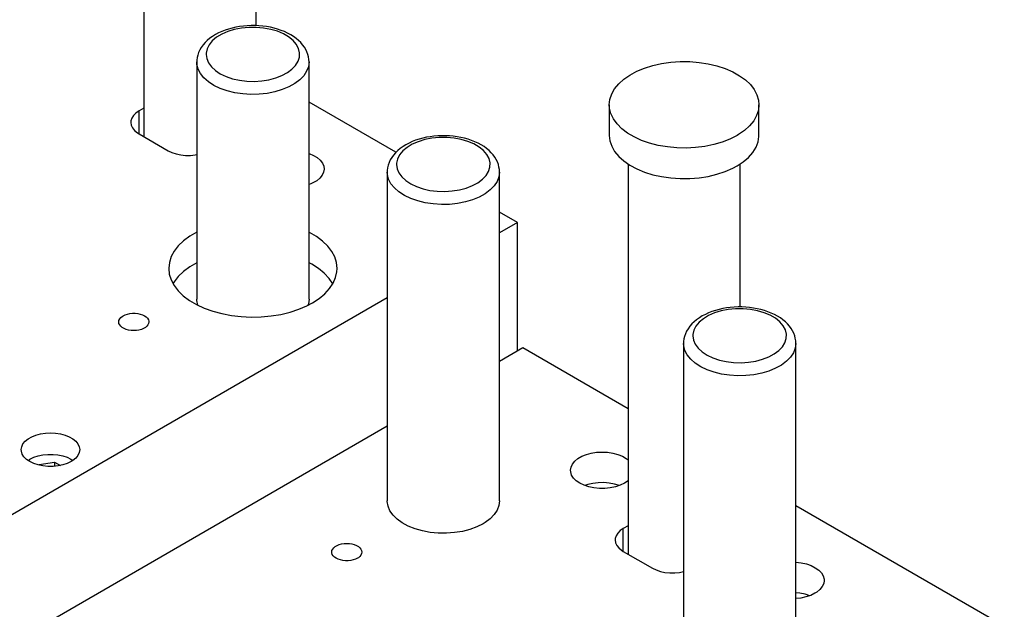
# Model space of a CAD drawing. Header units: inches. Extents: x 3 to 351, y 4 to 271.
# Tile 503 of 530: x 240 to 246.58, y 246.62 to 250.56. Entities that reach past the tile are written whole.
import ezdxf

# ---------------------------------------------------------------- set-up
doc = ezdxf.new("R2010")
doc.units = ezdxf.units.IN
doc.header["$LTSCALE"] = 0.5
doc.header["$MEASUREMENT"] = 0
doc.layers.add('STR_1', color=7, linetype='Continuous')

msp = doc.modelspace()

# ---------------------------------------------------------------- linework, layer by layer
at = {"layer": 'STR_1', "color": 9, "linetype": 'Continuous'}
for p, q in [((240.831, 251.5624), (240.831, 249.7755)), ((241.581, 250.5159), (241.581, 251.5624)), ((241.471, 250.5098), (241.4459, 250.5054)), ((241.4965, 250.5131), (241.471, 250.5098)), ((241.5223, 250.5152), (241.4965, 250.5131)), ((241.5482, 250.5163), (241.5223, 250.5152)), ((241.5742, 250.5162), (241.5482, 250.5163)), ((241.6001, 250.515), (241.5742, 250.5162)), ((241.6258, 250.5127), (241.6001, 250.515)), ((241.6513, 250.5093), (241.6258, 250.5127)), ((241.6763, 250.5048), (241.6513, 250.5093)), ((241.2899, 250.4444), (241.2717, 250.4315)), ((241.3093, 250.4563), (241.2899, 250.4444)), ((241.3298, 250.4672), (241.3093, 250.4563)), ((241.3514, 250.477), (241.3298, 250.4672)), ((241.3739, 250.4857), (241.3514, 250.477)), ((241.3973, 250.4934), (241.3739, 250.4857)), ((241.4213, 250.4999), (241.3973, 250.4934)), ((241.4459, 250.5054), (241.4213, 250.4999)), ((241.7009, 250.4991), (241.6763, 250.5048)), ((241.7248, 250.4924), (241.7009, 250.4991)), ((241.748, 250.4846), (241.7248, 250.4924)), ((241.7704, 250.4758), (241.748, 250.4846)), ((241.7917, 250.4659), (241.7704, 250.4758)), ((241.812, 250.455), (241.7917, 250.4659)), ((241.831, 250.4432), (241.812, 250.455)), ((241.8486, 250.4305), (241.831, 250.4432)), ((241.2264, 250.3873), (241.2147, 250.3711)), ((241.2398, 250.4029), (241.2264, 250.3873)), ((241.255, 250.4176), (241.2398, 250.4029)), ((241.2717, 250.4315), (241.255, 250.4176)), ((241.8647, 250.417), (241.8486, 250.4305)), ((241.8792, 250.4029), (241.8647, 250.417)), ((241.8921, 250.3881), (241.8792, 250.4029)), ((241.9033, 250.3728), (241.8921, 250.3881)), ((241.1911, 250.32), (241.1871, 250.3026)), ((241.197, 250.3374), (241.1911, 250.32)), ((241.2049, 250.3544), (241.197, 250.3374)), ((241.2147, 250.3711), (241.2049, 250.3544)), ((241.9128, 250.357), (241.9033, 250.3728)), ((241.9206, 250.3408), (241.9128, 250.357)), ((241.9267, 250.3242), (241.9206, 250.3408)), ((241.931, 250.3074), (241.9267, 250.3242)), ((241.1849, 250.2851), (241.1845, 250.2735)), ((241.1845, 250.2735), (241.1845, 248.6915)), ((241.1871, 250.3026), (241.1849, 250.2851)), ((241.9337, 250.2902), (241.931, 250.3074)), ((241.9345, 250.2735), (241.9337, 250.2902)), ((241.9345, 248.6915), (241.9345, 250.2735)), ((244.1759, 250.2325), (244.2315, 250.2498)), ((244.2315, 250.2498), (244.2905, 250.263)), ((244.2905, 250.263), (244.3519, 250.2717)), ((244.3519, 250.2717), (244.4147, 250.276)), ((244.4147, 250.276), (244.4779, 250.2756)), ((244.4779, 250.2756), (244.5405, 250.2706)), ((244.5405, 250.2706), (244.6015, 250.2611)), ((244.6015, 250.2611), (244.66, 250.2472)), ((244.66, 250.2472), (244.7149, 250.2292)), ((244.0377, 250.1584), (244.0782, 250.1864)), ((244.0782, 250.1864), (244.1245, 250.2112)), ((244.1245, 250.2112), (244.1759, 250.2325)), ((244.7149, 250.2292), (244.7655, 250.2073)), ((244.7655, 250.2073), (244.8109, 250.1819)), ((244.8109, 250.1819), (244.8504, 250.1534)), ((243.9765, 250.0946), (244.0036, 250.1276)), ((244.0036, 250.1276), (244.0377, 250.1584)), ((244.8504, 250.1534), (244.8833, 250.1222)), ((244.8833, 250.1222), (244.9092, 250.0889)), ((243.945, 250.0241), (243.9569, 250.06)), ((243.9569, 250.06), (243.9765, 250.0946)), ((244.9092, 250.0889), (244.9276, 250.054)), ((244.9276, 250.054), (244.9382, 250.018)), ((243.941, 249.9877), (243.945, 250.0241)), ((243.941, 249.9877), (243.941, 249.7836)), ((243.9425, 249.9649), (243.941, 249.9877)), ((244.941, 249.9877), (244.937, 249.9513)), ((244.9382, 250.018), (244.941, 249.9877)), ((244.941, 249.7836), (244.941, 249.9877)), ((243.9515, 249.9288), (243.9425, 249.9649)), ((243.9683, 249.8936), (243.9515, 249.9288)), ((244.925, 249.9154), (244.9054, 249.8807)), ((244.937, 249.9513), (244.925, 249.9154)), ((243.9926, 249.8599), (243.9683, 249.8936)), ((244.0241, 249.8283), (243.9926, 249.8599)), ((244.9054, 249.8807), (244.8783, 249.8478)), ((243.941, 249.7836), (243.945, 249.7471)), ((244.0623, 249.7992), (244.0241, 249.8283)), ((244.1065, 249.7731), (244.0623, 249.7992)), ((244.7945, 249.7836), (244.7471, 249.7594)), ((244.8037, 249.789), (244.7945, 249.7836)), ((244.8442, 249.817), (244.8037, 249.789)), ((244.8783, 249.8478), (244.8442, 249.817)), ((244.9408, 249.776), (244.941, 249.7836)), ((242.5821, 249.7215), (242.5626, 249.7096)), ((242.6026, 249.7323), (242.5821, 249.7215)), ((242.6242, 249.7421), (242.6026, 249.7323)), ((242.6467, 249.7509), (242.6242, 249.7421)), ((242.6701, 249.7585), (242.6467, 249.7509)), ((242.6941, 249.7651), (242.6701, 249.7585)), ((242.7187, 249.7706), (242.6941, 249.7651)), ((242.7438, 249.7749), (242.7187, 249.7706)), ((242.7693, 249.7782), (242.7438, 249.7749)), ((242.7951, 249.7804), (242.7693, 249.7782)), ((242.821, 249.7814), (242.7951, 249.7804)), ((242.847, 249.7814), (242.821, 249.7814)), ((242.8729, 249.7802), (242.847, 249.7814)), ((242.8986, 249.7779), (242.8729, 249.7802)), ((242.9241, 249.7744), (242.8986, 249.7779)), ((242.9491, 249.7699), (242.9241, 249.7744)), ((242.9737, 249.7643), (242.9491, 249.7699)), ((242.9976, 249.7576), (242.9737, 249.7643)), ((243.0208, 249.7498), (242.9976, 249.7576)), ((243.0432, 249.7409), (243.0208, 249.7498)), ((243.0645, 249.7311), (243.0432, 249.7409)), ((243.0848, 249.7202), (243.0645, 249.7311)), ((243.1037, 249.7084), (243.0848, 249.7202)), ((243.945, 249.7471), (243.9569, 249.7113)), ((244.1561, 249.7505), (244.1065, 249.7731)), ((244.2102, 249.7316), (244.1561, 249.7505)), ((244.268, 249.7168), (244.2102, 249.7316)), ((244.3286, 249.7064), (244.268, 249.7168)), ((244.6384, 249.7225), (244.5788, 249.7102)), ((244.6948, 249.739), (244.6384, 249.7225)), ((244.7471, 249.7594), (244.6948, 249.739)), ((244.9216, 249.704), (244.9351, 249.7396)), ((244.9351, 249.7396), (244.9408, 249.776)), ((242.4991, 249.6525), (242.4875, 249.6363)), ((242.5126, 249.668), (242.4991, 249.6525)), ((242.5278, 249.6828), (242.5126, 249.668)), ((242.5445, 249.6966), (242.5278, 249.6828)), ((242.5626, 249.7096), (242.5445, 249.6966)), ((243.1214, 249.6957), (243.1037, 249.7084)), ((243.1375, 249.6822), (243.1214, 249.6957)), ((243.152, 249.668), (243.1375, 249.6822)), ((243.1649, 249.6532), (243.152, 249.668)), ((243.1761, 249.6379), (243.1649, 249.6532)), ((243.9569, 249.7113), (243.9765, 249.6766)), ((243.9765, 249.6766), (244.0036, 249.6436)), ((244.391, 249.7005), (244.3286, 249.7064)), ((244.4541, 249.6991), (244.391, 249.7005)), ((244.5171, 249.7024), (244.4541, 249.6991)), ((244.5788, 249.7102), (244.5171, 249.7024)), ((244.8718, 249.637), (244.9003, 249.6696)), ((244.9003, 249.6696), (244.9216, 249.704)), ((242.4639, 249.5852), (242.4599, 249.5677)), ((242.4698, 249.6025), (242.4639, 249.5852)), ((242.4777, 249.6196), (242.4698, 249.6025)), ((242.4875, 249.6363), (242.4777, 249.6196)), ((243.1856, 249.6221), (243.1761, 249.6379)), ((243.1934, 249.606), (243.1856, 249.6221)), ((243.1995, 249.5894), (243.1934, 249.606)), ((243.2038, 249.5725), (243.1995, 249.5894)), ((244.0036, 249.6436), (244.0377, 249.6129)), ((244.0377, 249.6129), (244.0782, 249.5849)), ((244.066, 249.5926), (244.066, 246.9892)), ((244.7945, 249.5794), (244.8363, 249.6068)), ((244.816, 248.6383), (244.816, 249.5926)), ((244.8363, 249.6068), (244.8718, 249.637)), ((242.4577, 249.5503), (242.4573, 249.5387)), ((242.4573, 249.5386), (242.4573, 247.3443)), ((242.4599, 249.5677), (242.4577, 249.5503)), ((243.2065, 249.5554), (243.2038, 249.5725)), ((243.2073, 249.5386), (243.2065, 249.5554)), ((243.2073, 247.3443), (243.2073, 249.5386)), ((244.0782, 249.5849), (244.1245, 249.5601)), ((244.1245, 249.5601), (244.1759, 249.5388)), ((244.1759, 249.5388), (244.2315, 249.5214)), ((244.2315, 249.5214), (244.2905, 249.5083)), ((244.6015, 249.5102), (244.66, 249.5241)), ((244.66, 249.5241), (244.7149, 249.5421)), ((244.7149, 249.5421), (244.7655, 249.564)), ((244.7655, 249.564), (244.7945, 249.5794)), ((244.2905, 249.5083), (244.3519, 249.4995)), ((244.3519, 249.4995), (244.4147, 249.4953)), ((244.4147, 249.4953), (244.4779, 249.4957)), ((244.4779, 249.4957), (244.5405, 249.5007)), ((244.5405, 249.5007), (244.6015, 249.5102)), ((244.6041, 248.599), (244.5825, 248.5892)), ((244.6266, 248.6078), (244.6041, 248.599)), ((244.65, 248.6154), (244.6266, 248.6078)), ((244.674, 248.622), (244.65, 248.6154)), ((244.6986, 248.6275), (244.674, 248.622)), ((244.7237, 248.6319), (244.6986, 248.6275)), ((244.7492, 248.6351), (244.7237, 248.6319)), ((244.775, 248.6373), (244.7492, 248.6351)), ((244.8009, 248.6383), (244.775, 248.6373)), ((244.8269, 248.6383), (244.8009, 248.6383)), ((244.8528, 248.6371), (244.8269, 248.6383)), ((244.8785, 248.6348), (244.8528, 248.6371)), ((244.904, 248.6314), (244.8785, 248.6348)), ((244.929, 248.6268), (244.904, 248.6314)), ((244.9536, 248.6212), (244.929, 248.6268)), ((244.9775, 248.6145), (244.9536, 248.6212)), ((245.0007, 248.6067), (244.9775, 248.6145)), ((245.0231, 248.5979), (245.0007, 248.6067)), ((244.5077, 248.5397), (244.4925, 248.5249)), ((244.5244, 248.5536), (244.5077, 248.5397)), ((244.5425, 248.5665), (244.5244, 248.5536)), ((244.562, 248.5784), (244.5425, 248.5665)), ((244.5825, 248.5892), (244.562, 248.5784)), ((245.0444, 248.588), (245.0231, 248.5979)), ((245.0647, 248.5771), (245.0444, 248.588)), ((245.0836, 248.5653), (245.0647, 248.5771)), ((245.1013, 248.5526), (245.0836, 248.5653)), ((245.1174, 248.5391), (245.1013, 248.5526)), ((245.1319, 248.5249), (245.1174, 248.5391)), ((244.4576, 248.4765), (244.4497, 248.4594)), ((244.4674, 248.4932), (244.4576, 248.4765)), ((244.479, 248.5094), (244.4674, 248.4932)), ((244.4925, 248.5249), (244.479, 248.5094)), ((245.1448, 248.5101), (245.1319, 248.5249)), ((245.156, 248.4948), (245.1448, 248.5101)), ((245.1655, 248.4791), (245.156, 248.4948)), ((245.1733, 248.4629), (245.1655, 248.4791)), ((244.4376, 248.4072), (244.4372, 248.3956)), ((244.4398, 248.4247), (244.4376, 248.4072)), ((244.4438, 248.4421), (244.4398, 248.4247)), ((244.4497, 248.4594), (244.4438, 248.4421)), ((245.1794, 248.4463), (245.1733, 248.4629)), ((245.1837, 248.4294), (245.1794, 248.4463)), ((245.1864, 248.4123), (245.1837, 248.4294)), ((245.1872, 248.3955), (245.1864, 248.4123)), ((244.4372, 248.3955), (244.4372, 246.2012)), ((245.1872, 246.2012), (245.1872, 248.3955))]:
    msp.add_line(p, q, dxfattribs=at)
at = {"layer": 'STR_1', "color": 96, "linetype": 'Continuous'}
for p, q in [((241.3513, 250.459), (241.3168, 250.4382)), ((241.3911, 250.4765), (241.3513, 250.459)), ((241.4352, 250.49), (241.3911, 250.4765)), ((241.4825, 250.4993), (241.4352, 250.49)), ((241.5318, 250.5042), (241.4825, 250.4993)), ((241.5817, 250.5044), (241.5318, 250.5042)), ((241.6311, 250.5001), (241.5817, 250.5044)), ((241.6787, 250.4913), (241.6311, 250.5001)), ((241.7232, 250.4782), (241.6787, 250.4913)), ((241.7635, 250.4612), (241.7232, 250.4782)), ((241.7986, 250.4406), (241.7635, 250.4612)), ((241.8276, 250.4172), (241.7986, 250.4406)), ((241.2672, 250.3883), (241.2533, 250.3606)), ((241.2886, 250.4144), (241.2672, 250.3883)), ((241.3168, 250.4382), (241.2886, 250.4144)), ((241.8498, 250.3913), (241.8276, 250.4172)), ((241.8645, 250.3637), (241.8498, 250.3913)), ((241.2473, 250.332), (241.247, 250.3245)), ((241.247, 250.3245), (241.251, 250.2957)), ((241.2533, 250.3606), (241.2473, 250.332)), ((241.8715, 250.3352), (241.8645, 250.3637)), ((241.8704, 250.3063), (241.8715, 250.3352)), ((241.1855, 250.2575), (241.1845, 250.2735)), ((241.1935, 250.2263), (241.1855, 250.2575)), ((241.251, 250.2957), (241.2629, 250.2677)), ((241.2629, 250.2677), (241.2823, 250.2411)), ((241.8207, 250.2255), (241.8447, 250.2508)), ((241.8447, 250.2508), (241.8614, 250.278)), ((241.8614, 250.278), (241.8704, 250.3063)), ((241.9345, 250.2735), (241.9305, 250.2419)), ((241.2093, 250.196), (241.1935, 250.2263)), ((241.2326, 250.1674), (241.2093, 250.196)), ((241.2823, 250.2411), (241.3089, 250.2167)), ((241.3089, 250.2167), (241.3418, 250.195)), ((241.3418, 250.195), (241.3803, 250.1767)), ((241.712, 250.167), (241.7535, 250.183)), ((241.7535, 250.183), (241.7901, 250.2027)), ((241.7901, 250.2027), (241.8207, 250.2255)), ((241.8991, 250.1816), (241.8723, 250.154)), ((241.9186, 250.2111), (241.8991, 250.1816)), ((241.9305, 250.2419), (241.9186, 250.2111)), ((241.2628, 250.141), (241.2326, 250.1674)), ((241.2994, 250.1175), (241.2628, 250.141)), ((241.3414, 250.0973), (241.2994, 250.1175)), ((241.3803, 250.1767), (241.4234, 250.1621)), ((241.4234, 250.1621), (241.47, 250.1516)), ((241.47, 250.1516), (241.5189, 250.1456)), ((241.5189, 250.1456), (241.5688, 250.1441)), ((241.5688, 250.1441), (241.6184, 250.1473)), ((241.6184, 250.1473), (241.6666, 250.155)), ((241.6666, 250.155), (241.712, 250.167)), ((241.8388, 250.129), (241.7994, 250.1071)), ((241.8723, 250.154), (241.8388, 250.129)), ((241.3882, 250.0809), (241.3414, 250.0973)), ((241.4386, 250.0685), (241.3882, 250.0809)), ((241.4915, 250.0605), (241.4386, 250.0685)), ((241.5459, 250.0571), (241.4915, 250.0605)), ((241.6006, 250.0583), (241.5459, 250.0571)), ((241.6545, 250.064), (241.6006, 250.0583)), ((241.7063, 250.0742), (241.6545, 250.064)), ((241.7549, 250.0887), (241.7063, 250.0742)), ((241.7994, 250.1071), (241.7549, 250.0887)), ((240.7994, 249.7937), (240.7994, 249.9468)), ((242.6241, 249.7242), (242.5896, 249.7033)), ((242.6639, 249.7416), (242.6241, 249.7242)), ((242.708, 249.7552), (242.6639, 249.7416)), ((242.7553, 249.7645), (242.708, 249.7552)), ((242.8046, 249.7694), (242.7553, 249.7645)), ((242.8545, 249.7696), (242.8046, 249.7694)), ((242.9039, 249.7653), (242.8545, 249.7696)), ((242.9515, 249.7564), (242.9039, 249.7653)), ((242.996, 249.7433), (242.9515, 249.7564)), ((243.0363, 249.7263), (242.996, 249.7433)), ((243.0714, 249.7058), (243.0363, 249.7263)), ((242.54, 249.6535), (242.5261, 249.6258)), ((242.5614, 249.6795), (242.54, 249.6535)), ((242.5896, 249.7033), (242.5614, 249.6795)), ((243.1004, 249.6823), (243.0714, 249.7058)), ((243.1226, 249.6565), (243.1004, 249.6823)), ((243.1373, 249.6289), (243.1226, 249.6565)), ((242.5201, 249.5971), (242.5198, 249.5896)), ((242.5198, 249.5896), (242.5238, 249.5609)), ((242.5261, 249.6258), (242.5201, 249.5971)), ((243.1443, 249.6003), (243.1373, 249.6289)), ((243.1432, 249.5715), (243.1443, 249.6003)), ((242.4583, 249.5227), (242.4573, 249.5387)), ((242.4663, 249.4914), (242.4583, 249.5227)), ((242.5238, 249.5609), (242.5357, 249.5329)), ((242.5357, 249.5329), (242.5551, 249.5063)), ((243.1175, 249.5159), (243.1342, 249.5431)), ((243.1342, 249.5431), (243.1432, 249.5715)), ((243.2073, 249.5386), (243.2033, 249.5071)), ((242.4821, 249.4612), (242.4663, 249.4914)), ((242.5054, 249.4326), (242.4821, 249.4612)), ((242.5551, 249.5063), (242.5817, 249.4819)), ((242.5817, 249.4819), (242.6146, 249.4602)), ((242.6146, 249.4602), (242.6531, 249.4418)), ((243.0263, 249.4482), (243.0629, 249.4679)), ((243.0629, 249.4679), (243.0935, 249.4906)), ((243.0935, 249.4906), (243.1175, 249.5159)), ((243.1914, 249.4763), (243.1719, 249.4467)), ((243.2033, 249.5071), (243.1914, 249.4763)), ((242.5356, 249.4062), (242.5054, 249.4326)), ((242.5722, 249.3827), (242.5356, 249.4062)), ((242.6531, 249.4418), (242.6962, 249.4272)), ((242.6962, 249.4272), (242.7428, 249.4168)), ((242.7428, 249.4168), (242.7917, 249.4108)), ((242.7917, 249.4108), (242.8416, 249.4093)), ((242.8416, 249.4093), (242.8912, 249.4125)), ((242.8912, 249.4125), (242.9394, 249.4201)), ((242.9394, 249.4201), (242.9848, 249.4322)), ((242.9848, 249.4322), (243.0263, 249.4482)), ((243.1116, 249.3942), (243.0722, 249.3722)), ((243.1451, 249.4192), (243.1116, 249.3942)), ((243.1719, 249.4467), (243.1451, 249.4192)), ((242.6142, 249.3625), (242.5722, 249.3827)), ((242.661, 249.346), (242.6142, 249.3625)), ((242.7114, 249.3337), (242.661, 249.346)), ((242.7643, 249.3257), (242.7114, 249.3337)), ((242.8187, 249.3223), (242.7643, 249.3257)), ((242.8734, 249.3234), (242.8187, 249.3223)), ((242.9273, 249.3292), (242.8734, 249.3234)), ((242.979, 249.3394), (242.9273, 249.3292)), ((243.0277, 249.3538), (242.979, 249.3394)), ((243.0722, 249.3722), (243.0277, 249.3538)), ((244.6438, 248.5986), (244.604, 248.5811)), ((244.6879, 248.6121), (244.6438, 248.5986)), ((244.7352, 248.6214), (244.6879, 248.6121)), ((244.7845, 248.6263), (244.7352, 248.6214)), ((244.8344, 248.6265), (244.7845, 248.6263)), ((244.8838, 248.6222), (244.8344, 248.6265)), ((244.9314, 248.6133), (244.8838, 248.6222)), ((244.9759, 248.6003), (244.9314, 248.6133)), ((245.0162, 248.5832), (244.9759, 248.6003)), ((244.5413, 248.5365), (244.5199, 248.5104)), ((244.5695, 248.5602), (244.5413, 248.5365)), ((244.604, 248.5811), (244.5695, 248.5602)), ((245.0513, 248.5627), (245.0162, 248.5832)), ((245.0803, 248.5392), (245.0513, 248.5627)), ((245.1025, 248.5134), (245.0803, 248.5392)), ((244.506, 248.4827), (244.5, 248.454)), ((244.5199, 248.5104), (244.506, 248.4827)), ((245.1172, 248.4858), (245.1025, 248.5134)), ((245.1242, 248.4572), (245.1172, 248.4858)), ((244.5, 248.454), (244.4997, 248.4466)), ((244.4997, 248.4466), (244.5037, 248.4178)), ((244.5037, 248.4178), (244.5156, 248.3898)), ((245.1141, 248.4), (245.1231, 248.4284)), ((245.1231, 248.4284), (245.1242, 248.4572)), ((244.4382, 248.3796), (244.4372, 248.3956)), ((244.4462, 248.3483), (244.4382, 248.3796)), ((244.462, 248.3181), (244.4462, 248.3483)), ((244.5156, 248.3898), (244.535, 248.3632)), ((244.535, 248.3632), (244.5616, 248.3388)), ((244.5616, 248.3388), (244.5945, 248.3171)), ((245.0428, 248.3248), (245.0734, 248.3475)), ((245.0734, 248.3475), (245.0974, 248.3728)), ((245.0974, 248.3728), (245.1141, 248.4)), ((245.1832, 248.364), (245.1713, 248.3332)), ((245.1872, 248.3955), (245.1832, 248.364)), ((244.4853, 248.2895), (244.462, 248.3181)), ((244.5155, 248.2631), (244.4853, 248.2895)), ((244.5945, 248.3171), (244.633, 248.2987)), ((244.633, 248.2987), (244.6761, 248.2841)), ((244.6761, 248.2841), (244.7227, 248.2737)), ((244.7227, 248.2737), (244.7716, 248.2677)), ((244.8711, 248.2694), (244.9193, 248.2771)), ((244.9193, 248.2771), (244.9647, 248.2891)), ((244.9647, 248.2891), (245.0062, 248.3051)), ((245.0062, 248.3051), (245.0428, 248.3248)), ((245.125, 248.2761), (245.0915, 248.2511)), ((245.1518, 248.3037), (245.125, 248.2761)), ((245.1713, 248.3332), (245.1518, 248.3037)), ((244.5521, 248.2396), (244.5155, 248.2631)), ((244.5941, 248.2194), (244.5521, 248.2396)), ((244.6409, 248.2029), (244.5941, 248.2194)), ((244.7716, 248.2677), (244.8215, 248.2662)), ((244.8215, 248.2662), (244.8711, 248.2694)), ((245.0076, 248.2107), (244.9589, 248.1963)), ((245.0521, 248.2291), (245.0076, 248.2107)), ((245.0915, 248.2511), (245.0521, 248.2291)), ((244.6913, 248.1906), (244.6409, 248.2029)), ((244.7442, 248.1826), (244.6913, 248.1906)), ((244.7986, 248.1792), (244.7442, 248.1826)), ((244.8533, 248.1803), (244.7986, 248.1792)), ((244.9071, 248.1861), (244.8533, 248.1803)), ((244.9589, 248.1963), (244.9071, 248.1861)), ((243.7974, 247.4528), (243.7779, 247.4463)), ((243.8315, 247.4608), (243.7974, 247.4528)), ((243.8675, 247.4652), (243.8315, 247.4608)), ((243.9043, 247.4659), (243.8675, 247.4652)), ((243.9407, 247.4629), (243.9043, 247.4659)), ((243.9756, 247.4563), (243.9407, 247.4629)), ((244.0081, 247.4463), (243.9756, 247.4563)), ((244.0344, 247.0075), (244.0344, 247.1606)), ((245.2135, 246.7281), (245.1872, 246.7306)), ((245.2484, 246.7215), (245.2135, 246.7281)), ((245.2809, 246.7115), (245.2484, 246.7215))]:
    msp.add_line(p, q, dxfattribs=at)
at = {"layer": 'STR_1', "color": 190, "linetype": 'Continuous'}
for p, q in [((242.5153, 249.6706), (241.9345, 250.0059)), ((240.762, 249.916), (240.7508, 249.8983)), ((240.7784, 249.9324), (240.762, 249.916)), ((240.7994, 249.9468), (240.7784, 249.9324)), ((240.831, 249.9651), (240.7994, 249.9468)), ((240.7452, 249.8797), (240.7445, 249.8703)), ((240.7445, 249.8703), (240.7473, 249.8515)), ((240.7508, 249.8983), (240.7452, 249.8797)), ((240.7473, 249.8515), (240.7558, 249.8333)), ((240.7558, 249.8333), (240.7696, 249.8162)), ((240.7696, 249.8162), (240.7883, 249.8007)), ((240.7883, 249.8007), (240.7994, 249.7937)), ((240.7994, 249.7937), (240.9938, 249.6815)), ((240.9938, 249.6815), (241.0189, 249.6693)), ((241.0189, 249.6693), (241.0472, 249.6599)), ((241.0472, 249.6599), (241.0779, 249.6535)), ((241.0779, 249.6535), (241.1101, 249.6502)), ((241.1427, 249.6502), (241.1749, 249.6535)), ((241.1749, 249.6535), (241.1845, 249.6551)), ((241.9345, 249.663), (241.9641, 249.6504)), ((241.1101, 249.6502), (241.1427, 249.6502)), ((241.9641, 249.6504), (241.9895, 249.635)), ((241.9895, 249.635), (242.0098, 249.6173)), ((242.0098, 249.6173), (242.0246, 249.5979)), ((242.0246, 249.5979), (242.0332, 249.5773)), ((242.0324, 249.5379), (242.0229, 249.5174)), ((242.0356, 249.559), (242.0324, 249.5379)), ((242.0332, 249.5773), (242.0356, 249.559)), ((241.9457, 249.4592), (241.9345, 249.455)), ((241.9738, 249.4729), (241.9457, 249.4592)), ((241.9863, 249.4807), (241.9738, 249.4729)), ((242.0074, 249.4981), (241.9863, 249.4807)), ((242.0229, 249.5174), (242.0074, 249.4981)), ((243.3273, 249.2018), (243.2073, 249.2711)), ((243.3273, 249.2018), (243.2073, 249.1325)), ((243.3273, 248.3445), (243.3273, 249.2018)), ((241.1845, 249.1377), (241.1373, 249.1102)), ((241.9371, 249.1363), (241.9345, 249.1377)), ((241.984, 249.1087), (241.9371, 249.1363)), ((241.0961, 249.0797), (241.0614, 249.0465)), ((241.1373, 249.1102), (241.0961, 249.0797)), ((242.0249, 249.078), (241.984, 249.1087)), ((242.0592, 249.0447), (242.0249, 249.078)), ((241.0339, 249.0112), (241.0138, 248.9743)), ((241.0614, 249.0465), (241.0339, 249.0112)), ((242.0864, 249.0094), (242.0592, 249.0447)), ((242.1061, 248.9723), (242.0864, 249.0094)), ((241.0014, 248.9362), (240.997, 248.8976)), ((241.0138, 248.9743), (241.0014, 248.9362)), ((241.1845, 248.9335), (241.1373, 248.9061)), ((241.9527, 248.9237), (241.9345, 248.9335)), ((242.118, 248.9343), (242.1061, 248.9723)), ((242.122, 248.8956), (242.118, 248.9343)), ((240.997, 248.8976), (240.997, 248.8956)), ((240.997, 248.8956), (241.001, 248.857)), ((241.0961, 248.8755), (241.0614, 248.8424)), ((241.1373, 248.9061), (241.0961, 248.8755)), ((241.9978, 248.8951), (241.9527, 248.9237)), ((242.0366, 248.8635), (241.9978, 248.8951)), ((242.0687, 248.8295), (242.0366, 248.8635)), ((242.112, 248.8346), (242.1206, 248.873)), ((242.1206, 248.873), (242.122, 248.8956)), ((241.001, 248.857), (241.0129, 248.8189)), ((241.0129, 248.8189), (241.0326, 248.7819)), ((241.0339, 248.8071), (241.0255, 248.7935)), ((241.0614, 248.8424), (241.0339, 248.8071)), ((242.0935, 248.7935), (242.0687, 248.8295)), ((242.0714, 248.7609), (242.0955, 248.7971)), ((242.0955, 248.7971), (242.112, 248.8346)), ((241.0326, 248.7819), (241.0598, 248.7465)), ((241.0598, 248.7465), (241.0941, 248.7132)), ((242.04, 248.7267), (242.0714, 248.7609)), ((242.4573, 248.6995), (239.4158, 246.9435)), ((241.0941, 248.7132), (241.135, 248.6825)), ((241.135, 248.6825), (241.1819, 248.6549)), ((241.185, 248.6809), (241.1845, 248.6915)), ((241.1916, 248.6495), (241.185, 248.6809)), ((241.9199, 248.6463), (241.9573, 248.666)), ((241.9345, 248.6915), (241.9305, 248.66)), ((241.9573, 248.666), (242.0018, 248.6949)), ((242.0018, 248.6949), (242.04, 248.7267)), ((241.1819, 248.6549), (241.2342, 248.6307)), ((241.2342, 248.6307), (241.2912, 248.6102)), ((241.2912, 248.6102), (241.3519, 248.5938)), ((241.7458, 248.5892), (241.8077, 248.6042)), ((241.8077, 248.6042), (241.866, 248.6233)), ((241.866, 248.6233), (241.9199, 248.6463)), ((241.9305, 248.66), (241.9276, 248.65)), ((240.6635, 248.5384), (240.665, 248.5485)), ((240.665, 248.5283), (240.6635, 248.5384)), ((240.665, 248.5485), (240.6696, 248.5582)), ((240.6696, 248.5582), (240.677, 248.5674)), ((240.677, 248.5674), (240.687, 248.5757)), ((240.687, 248.5757), (240.6929, 248.5794)), ((240.6929, 248.5794), (240.7064, 248.5859)), ((240.7064, 248.5859), (240.7215, 248.591)), ((240.7215, 248.591), (240.738, 248.5944)), ((240.738, 248.5944), (240.7553, 248.5962)), ((240.7553, 248.5962), (240.7728, 248.5962)), ((240.7728, 248.5962), (240.79, 248.5944)), ((240.79, 248.5944), (240.8065, 248.591)), ((240.8065, 248.591), (240.8217, 248.5859)), ((240.8217, 248.5859), (240.8351, 248.5794)), ((240.8351, 248.5794), (240.8463, 248.5717)), ((240.8463, 248.5717), (240.8551, 248.5629)), ((240.8551, 248.5629), (240.8611, 248.5534)), ((240.8611, 248.5534), (240.8641, 248.5435)), ((240.8645, 248.5384), (240.863, 248.5283)), ((240.8641, 248.5435), (240.8645, 248.5384)), ((241.3519, 248.5938), (241.4156, 248.5817)), ((241.4156, 248.5817), (241.4813, 248.574)), ((241.4813, 248.574), (241.5481, 248.5709)), ((241.5481, 248.5709), (241.6151, 248.5724)), ((241.6151, 248.5724), (241.6813, 248.5786)), ((241.6813, 248.5786), (241.7458, 248.5892)), ((240.6696, 248.5185), (240.665, 248.5283)), ((240.677, 248.5094), (240.6696, 248.5185)), ((240.687, 248.5011), (240.677, 248.5094)), ((240.6994, 248.4939), (240.687, 248.5011)), ((240.7138, 248.4881), (240.6994, 248.4939)), ((240.7296, 248.4839), (240.7138, 248.4881)), ((240.7466, 248.4813), (240.7296, 248.4839)), ((240.764, 248.4804), (240.7466, 248.4813)), ((240.7815, 248.4813), (240.764, 248.4804)), ((240.7984, 248.4839), (240.7815, 248.4813)), ((240.8143, 248.4881), (240.7984, 248.4839)), ((240.8286, 248.4939), (240.8143, 248.4881)), ((240.841, 248.5011), (240.8286, 248.4939)), ((240.851, 248.5094), (240.841, 248.5011)), ((240.8585, 248.5185), (240.851, 248.5094)), ((240.863, 248.5283), (240.8585, 248.5185)), ((243.3626, 248.3649), (243.2073, 248.2752)), ((244.066, 247.9588), (243.3626, 248.3649)), ((242.4573, 247.8422), (239.3359, 246.0401)), ((240.038, 247.7426), (240.0576, 247.7587)), ((240.0576, 247.7587), (240.0816, 247.7726)), ((240.0816, 247.7726), (240.1095, 247.7838)), ((240.1095, 247.7838), (240.1404, 247.7921)), ((240.1404, 247.7921), (240.1733, 247.7972)), ((240.1733, 247.7972), (240.2072, 247.7989)), ((240.2072, 247.7989), (240.2411, 247.7972)), ((240.2411, 247.7972), (240.274, 247.7921)), ((240.274, 247.7921), (240.3048, 247.7838)), ((240.3048, 247.7838), (240.3327, 247.7726)), ((240.3327, 247.7726), (240.3568, 247.7587)), ((240.3568, 247.7587), (240.3763, 247.7426)), ((240.0119, 247.6862), (240.0148, 247.7058)), ((240.0126, 247.6764), (240.0119, 247.6862)), ((240.0148, 247.7058), (240.0236, 247.7247)), ((240.0236, 247.7247), (240.038, 247.7426)), ((240.3763, 247.7426), (240.3907, 247.7247)), ((240.3907, 247.7247), (240.3995, 247.7058)), ((240.3995, 247.7058), (240.4025, 247.6862)), ((240.4025, 247.6862), (240.3995, 247.6666)), ((240.0185, 247.657), (240.0126, 247.6764)), ((240.0302, 247.6385), (240.0185, 247.657)), ((240.0472, 247.6215), (240.0302, 247.6385)), ((240.0691, 247.6065), (240.0472, 247.6215)), ((240.3568, 247.6137), (240.3453, 247.6065)), ((240.3763, 247.6298), (240.3568, 247.6137)), ((240.3907, 247.6476), (240.3763, 247.6298)), ((240.3995, 247.6666), (240.3907, 247.6476)), ((243.7103, 247.6093), (243.7314, 247.6267)), ((243.7314, 247.6267), (243.7574, 247.6417)), ((243.7574, 247.6417), (243.7875, 247.6539)), ((243.7875, 247.6539), (243.8208, 247.6628)), ((243.8208, 247.6628), (243.8563, 247.6683)), ((243.8563, 247.6683), (243.893, 247.6702)), ((243.893, 247.6702), (243.9296, 247.6683)), ((243.9296, 247.6683), (243.9651, 247.6628)), ((243.9651, 247.6628), (243.9984, 247.6539)), ((243.9984, 247.6539), (244.0286, 247.6417)), ((244.0286, 247.6417), (244.0546, 247.6267)), ((244.0546, 247.6267), (244.066, 247.6181)), ((240.0951, 247.5938), (240.0691, 247.6065)), ((240.1246, 247.584), (240.0951, 247.5938)), ((240.1566, 247.5773), (240.1246, 247.584)), ((240.1901, 247.5739), (240.1566, 247.5773)), ((240.2242, 247.5739), (240.1901, 247.5739)), ((240.2577, 247.5773), (240.2242, 247.5739)), ((240.2897, 247.584), (240.2577, 247.5773)), ((240.3192, 247.5938), (240.2897, 247.584)), ((240.3453, 247.6065), (240.3192, 247.5938)), ((243.682, 247.5484), (243.6852, 247.5695)), ((243.6828, 247.5378), (243.682, 247.5484)), ((243.6852, 247.5695), (243.6947, 247.59)), ((243.6947, 247.59), (243.7103, 247.6093)), ((243.6892, 247.5169), (243.6828, 247.5378)), ((243.7018, 247.4969), (243.6892, 247.5169)), ((243.7202, 247.4785), (243.7018, 247.4969)), ((243.7438, 247.4623), (243.7202, 247.4785)), ((243.772, 247.4486), (243.7438, 247.4623)), ((243.8038, 247.438), (243.772, 247.4486)), ((243.8384, 247.4307), (243.8038, 247.438)), ((243.8746, 247.4271), (243.8384, 247.4307)), ((243.9113, 247.4271), (243.8746, 247.4271)), ((243.9476, 247.4307), (243.9113, 247.4271)), ((243.9821, 247.438), (243.9476, 247.4307)), ((244.014, 247.4486), (243.9821, 247.438)), ((244.0421, 247.4623), (244.014, 247.4486)), ((244.0424, 247.4624), (244.0421, 247.4623)), ((244.066, 247.4787), (244.0424, 247.4624)), ((242.4574, 247.3402), (242.4573, 247.3443)), ((242.4624, 247.3087), (242.4574, 247.3402)), ((242.4753, 247.278), (242.4624, 247.3087)), ((243.2033, 247.3128), (243.1914, 247.2819)), ((243.2073, 247.3443), (243.2033, 247.3128)), ((246.58, 246.5074), (245.1872, 247.3115)), ((242.4958, 247.2487), (242.4753, 247.278)), ((242.5235, 247.2215), (242.4958, 247.2487)), ((242.5577, 247.1968), (242.5235, 247.2215)), ((243.1451, 247.2248), (243.1116, 247.1998)), ((243.1719, 247.2524), (243.1451, 247.2248)), ((243.1914, 247.2819), (243.1719, 247.2524)), ((242.5978, 247.1753), (242.5577, 247.1968)), ((242.6429, 247.1574), (242.5978, 247.1753)), ((242.692, 247.1435), (242.6429, 247.1574)), ((243.0098, 247.1536), (242.9599, 247.1407)), ((243.056, 247.1705), (243.0098, 247.1536)), ((243.0975, 247.1912), (243.056, 247.1705)), ((243.1116, 247.1998), (243.0975, 247.1912)), ((244.0344, 247.1606), (244.0134, 247.1461)), ((244.066, 247.1788), (244.0344, 247.1606)), ((242.7442, 247.1338), (242.692, 247.1435)), ((242.7982, 247.1287), (242.7442, 247.1338)), ((242.8529, 247.1281), (242.7982, 247.1287)), ((242.9072, 247.1321), (242.8529, 247.1281)), ((242.9599, 247.1407), (242.9072, 247.1321)), ((243.9802, 247.0934), (243.9795, 247.084)), ((243.9859, 247.112), (243.9802, 247.0934)), ((243.997, 247.1298), (243.9859, 247.112)), ((244.0134, 247.1461), (243.997, 247.1298)), ((242.0881, 247.0124), (242.0926, 247.0222)), ((242.0926, 247.0222), (242.1, 247.0314)), ((242.1, 247.0314), (242.1101, 247.0397)), ((242.1101, 247.0397), (242.1225, 247.0468)), ((242.1225, 247.0468), (242.1368, 247.0526)), ((242.1368, 247.0526), (242.1527, 247.0569)), ((242.1527, 247.0569), (242.1696, 247.0595)), ((242.1696, 247.0595), (242.1871, 247.0604)), ((242.1871, 247.0604), (242.2045, 247.0595)), ((242.2045, 247.0595), (242.2214, 247.0569)), ((242.2214, 247.0569), (242.2373, 247.0526)), ((242.2373, 247.0526), (242.2517, 247.0468)), ((242.2517, 247.0468), (242.2641, 247.0397)), ((242.2641, 247.0397), (242.2741, 247.0314)), ((242.2741, 247.0314), (242.2815, 247.0222)), ((242.2815, 247.0222), (242.286, 247.0124)), ((243.9795, 247.084), (243.9823, 247.0652)), ((243.9823, 247.0652), (243.9908, 247.047)), ((243.9908, 247.047), (244.0046, 247.0299)), ((244.0046, 247.0299), (244.0233, 247.0144)), ((242.0866, 247.0024), (242.0881, 247.0124)), ((242.0869, 246.9973), (242.0866, 247.0024)), ((242.09, 246.9873), (242.0869, 246.9973)), ((242.096, 246.9778), (242.09, 246.9873)), ((242.1047, 246.9691), (242.096, 246.9778)), ((242.116, 246.9613), (242.1047, 246.9691)), ((242.1294, 246.9548), (242.116, 246.9613)), ((242.1446, 246.9498), (242.1294, 246.9548)), ((242.2447, 246.9548), (242.2295, 246.9498)), ((242.2581, 246.9613), (242.2447, 246.9548)), ((242.2641, 246.9651), (242.2581, 246.9613)), ((242.2741, 246.9734), (242.2641, 246.9651)), ((242.2815, 246.9825), (242.2741, 246.9734)), ((242.286, 246.9923), (242.2815, 246.9825)), ((242.286, 247.0124), (242.2876, 247.0024)), ((242.2876, 247.0024), (242.286, 246.9923)), ((244.0233, 247.0144), (244.0344, 247.0075)), ((244.0344, 247.0075), (244.2288, 246.8952)), ((242.1611, 246.9463), (242.1446, 246.9498)), ((242.1783, 246.9446), (242.1611, 246.9463)), ((242.1958, 246.9446), (242.1783, 246.9446)), ((242.2131, 246.9463), (242.1958, 246.9446)), ((242.2295, 246.9498), (242.2131, 246.9463)), ((244.2288, 246.8952), (244.2539, 246.8831)), ((245.1872, 246.9347), (245.2233, 246.9307)), ((245.2233, 246.9307), (245.2577, 246.9232)), ((245.2577, 246.9232), (245.2893, 246.9123)), ((245.2893, 246.9123), (245.3171, 246.8984)), ((245.3171, 246.8984), (245.3403, 246.8819)), ((244.2539, 246.8831), (244.2822, 246.8736)), ((244.2822, 246.8736), (244.3129, 246.8672)), ((244.3129, 246.8672), (244.3451, 246.8639)), ((244.3451, 246.8639), (244.3778, 246.8639)), ((244.3778, 246.8639), (244.4099, 246.8672)), ((244.4099, 246.8672), (244.4372, 246.8727)), ((245.3403, 246.8819), (245.3582, 246.8634)), ((245.3582, 246.8634), (245.3703, 246.8434)), ((245.3703, 246.8434), (245.3761, 246.8224)), ((245.3761, 246.8224), (245.3767, 246.8136)), ((245.364, 246.7719), (245.3484, 246.7527)), ((245.3735, 246.7924), (245.364, 246.7719)), ((245.3767, 246.8136), (245.3735, 246.7924)), ((245.2204, 246.6959), (245.1872, 246.6924)), ((245.2549, 246.7032), (245.2204, 246.6959)), ((245.2867, 246.7138), (245.2549, 246.7032)), ((245.3149, 246.7274), (245.2867, 246.7138)), ((245.3273, 246.7353), (245.3149, 246.7274)), ((245.3484, 246.7527), (245.3273, 246.7353))]:
    msp.add_line(p, q, dxfattribs=at)
at = {"layer": 'STR_1', "color": 30, "linetype": 'Continuous'}
for p, q in [((240.0571, 247.614), (240.0702, 247.6224)), ((240.0702, 247.6224), (240.096, 247.6349)), ((240.096, 247.6349), (240.1253, 247.6447)), ((240.1253, 247.6447), (240.157, 247.6513)), ((240.157, 247.6513), (240.1903, 247.6547)), ((240.1903, 247.6547), (240.2241, 247.6547)), ((240.2241, 247.6547), (240.2573, 247.6513)), ((240.2573, 247.6513), (240.289, 247.6447)), ((240.289, 247.6447), (240.3183, 247.6349)), ((240.3183, 247.6349), (240.3442, 247.6224)), ((240.3442, 247.6224), (240.3573, 247.614)), ((240.3442, 247.6224), (240.3442, 247.6224)), ((240.1285, 247.583), (240.1306, 247.5875)), ((240.1306, 247.5875), (240.2352, 247.6037)), ((240.1306, 247.5875), (240.1306, 247.5825)), ((240.2352, 247.6037), (240.2753, 247.5805)), ((240.2352, 247.6037), (240.2352, 247.5746))]:
    msp.add_line(p, q, dxfattribs=at)

doc.saveas('drawing.dxf')
